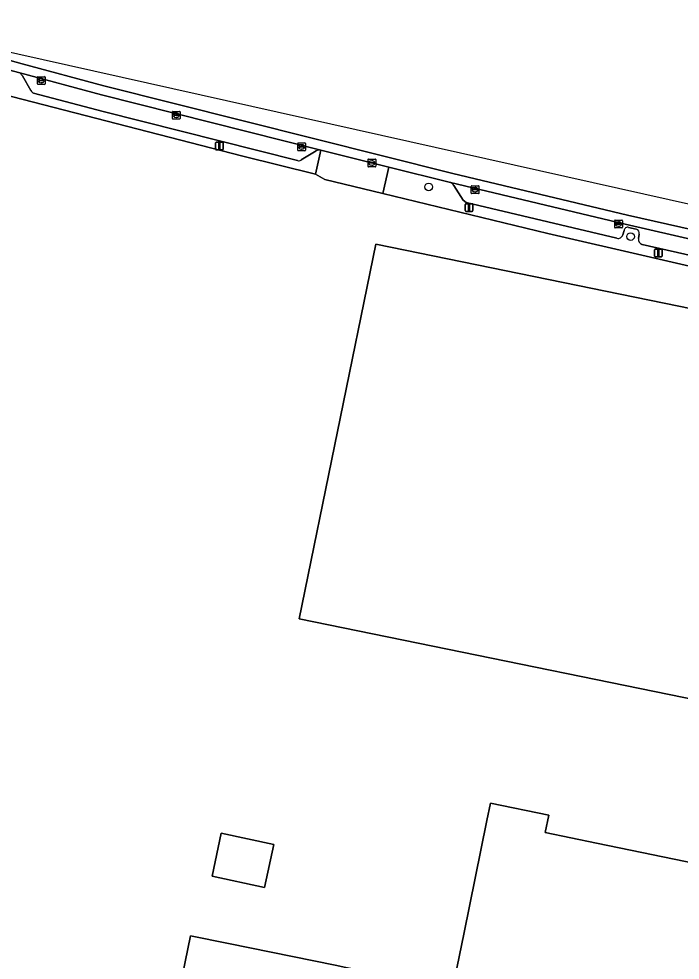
# Model space of a CAD drawing. Extents: x 157692 to 159674, y 381452 to 383291.
# Drawn here: x 158309.2 to 158394.3, y 382981.7 to 383102.8 of the extents above; entities that cross this region are included whole.
import ezdxf

# ---------------------------------------------------------------- set-up
doc = ezdxf.new("R2010")
doc.units = 0
for name, color, linetype in [('IMGEO_Boom', 7, 'Continuous'), ('IMGEO_Erf', 7, 'Continuous'), ('IMGEO_Kolk', 7, 'Continuous'), ('IMGEO_Lichtmast', 7, 'Continuous'), ('IMGEO_Pand', 7, 'Continuous'), ('IMGEO_Parkeervlak_open', 7, 'Continuous'), ('IMGEO_Rijbaan_lokaal_gesloten', 7, 'Continuous'), ('IMGEO_Terreindeel_open', 7, 'Continuous'), ('IMGEO_Voetpad_open', 7, 'Continuous')]:
    doc.layers.add(name, color=color, linetype=linetype)

msp = doc.modelspace()

# ---------------------------------------------------------------- linework, layer by layer
at = {"layer": 'IMGEO_Boom'}
for centre in [(158361.96, 383081.18), (158387.94, 383074.78)]:
    msp.add_circle(centre, 0.489, dxfattribs=at)
at = {"layer": 'IMGEO_Erf'}
for points in [[(158612.37, 383025.86), (158612.42, 383026.18), (158608.77, 383026.89), (158608.7, 383026.57), (158505.31, 383047.7), (158504.77, 383044.99), (158503.86, 383044.92), (158502.08, 383043.81), (158490.41, 383046.19), (158491.29, 383050.57), (158449.09, 383059.2), (158429.94, 383063.24), (158404.27, 383068.95), (158377.27, 383075.18), (158356.07, 383080.31), (158348.59, 383082.11), (158347.4, 383082.8), (158338.03, 383085.12), (158305.6, 383093.48)], [(158493.54, 382991.2), (158471.79, 382995.79), (158464.05, 382997.44), (158464.82, 383001.17), (158411.97, 383011.97), (158345.31, 383025.6), (158355.16, 383073.8), (158421.82, 383060.18), (158421.94, 383060.76), (158422.24, 383060.69), (158422.12, 383060.12), (158467.35, 383050.87), (158465.82, 383043.38), (158491.61, 383038.08)]]:
    msp.add_lwpolyline(points, dxfattribs=at)
for points in [[(158377.43, 383000.36), (158376.96, 382998.11), (158383.57, 382996.73), (158412.27, 382990.82), (158409.3, 382976.31), (158414.6, 382975.23), (158412.42, 382964.59), (158413.59, 382964.35), (158416.98, 382963.66), (158420.32, 382962.98), (158424.69, 382962.1), (158422.02, 382948.95), (158421.02, 382944.05), (158326.92, 382963.3), (158331.32, 382984.82), (158336.22, 382983.83), (158349.94, 382981.03), (158351.3, 382980.75), (158354.73, 382980.05), (158365.04, 382977.96), (158366.49, 382985.05), (158369.46, 382999.64), (158369.92, 383001.9)], [(158335.27, 382998.01), (158342.04, 382996.56), (158340.85, 382991.04), (158334.09, 382992.49)]]:
    msp.add_lwpolyline(points, close=True, dxfattribs=at)
at = {"layer": 'IMGEO_Kolk'}
for p, q in [((158311.62, 383094.44), (158311.62, 383095.29)), ((158311.7, 383095.36), (158312.55, 383095.36)), ((158312.11, 383095.14), (158312.13, 383095.14)), ((158312.62, 383095.29), (158312.62, 383094.44)), ((158312.55, 383094.36), (158311.7, 383094.36)), ((158311.88, 383094.86), (158311.88, 383094.87)), ((158311.92, 383094.91), (158312.32, 383094.91)), ((158312.32, 383094.82), (158311.92, 383094.82)), ((158312.13, 383094.58), (158312.11, 383094.58)), ((158312.36, 383094.87), (158312.36, 383094.86)), ((158328.99, 383089.97), (158328.99, 383090.82)), ((158329.06, 383090.9), (158329.91, 383090.9)), ((158329.24, 383090.39), (158329.24, 383090.4)), ((158329.68, 383090.35), (158329.28, 383090.35)), ((158329.29, 383090.44), (158329.68, 383090.44)), ((158329.47, 383090.68), (158329.5, 383090.68)), ((158329.5, 383090.12), (158329.47, 383090.12)), ((158329.73, 383090.4), (158329.73, 383090.39)), ((158329.99, 383090.82), (158329.99, 383089.97)), ((158329.91, 383089.9), (158329.06, 383089.9)), ((158345.11, 383085.9), (158345.11, 383086.75)), ((158345.19, 383086.83), (158346.04, 383086.83)), ((158345.6, 383086.61), (158345.63, 383086.61)), ((158346.12, 383086.75), (158346.12, 383085.9)), ((158346.04, 383085.83), (158345.19, 383085.83)), ((158345.37, 383086.32), (158345.37, 383086.33)), ((158345.81, 383086.28), (158345.41, 383086.28)), ((158345.42, 383086.37), (158345.81, 383086.37)), ((158345.62, 383086.05), (158345.6, 383086.05)), ((158345.86, 383086.33), (158345.86, 383086.32)), ((158354.16, 383083.83), (158354.16, 383084.69)), ((158354.23, 383084.76), (158355.08, 383084.76)), ((158354.42, 383084.25), (158354.42, 383084.27)), ((158354.46, 383084.3), (158354.86, 383084.3)), ((158354.85, 383084.22), (158354.46, 383084.22)), ((158354.65, 383084.54), (158354.67, 383084.54)), ((158354.9, 383084.27), (158354.9, 383084.25)), ((158355.16, 383084.69), (158355.16, 383083.83)), ((158355.08, 383083.76), (158354.23, 383083.76)), ((158354.67, 383083.98), (158354.64, 383083.98)), ((158367.43, 383080.39), (158367.43, 383081.25)), ((158367.51, 383081.32), (158368.36, 383081.32)), ((158367.69, 383080.81), (158367.69, 383080.83)), ((158368.13, 383080.78), (158367.73, 383080.78)), ((158367.74, 383080.86), (158368.13, 383080.86)), ((158367.92, 383081.1), (158367.95, 383081.1)), ((158367.94, 383080.54), (158367.92, 383080.54)), ((158368.18, 383080.83), (158368.18, 383080.81)), ((158368.43, 383081.25), (158368.43, 383080.39)), ((158368.36, 383080.32), (158367.51, 383080.32)), ((158385.89, 383075.98), (158385.89, 383076.83)), ((158385.96, 383076.91), (158386.81, 383076.91)), ((158386.89, 383076.83), (158386.89, 383075.98)), ((158386.81, 383075.91), (158385.96, 383075.91)), ((158386.14, 383076.4), (158386.14, 383076.41)), ((158386.58, 383076.36), (158386.18, 383076.36)), ((158386.19, 383076.45), (158386.58, 383076.45)), ((158386.37, 383076.69), (158386.4, 383076.69)), ((158386.4, 383076.13), (158386.37, 383076.13)), ((158386.63, 383076.41), (158386.63, 383076.4))]:
    msp.add_line(p, q, dxfattribs=at)
for points in [[(158311.62, 383094.44), (158311.62, 383095.29)], [(158311.7, 383095.36), (158312.55, 383095.36)], [(158312.62, 383095.29), (158312.62, 383094.44)], [(158312.55, 383094.36), (158311.7, 383094.36)], [(158328.99, 383089.97), (158328.99, 383090.82)], [(158329.06, 383090.9), (158329.91, 383090.9)], [(158329.99, 383090.82), (158329.99, 383089.97)], [(158329.91, 383089.9), (158329.06, 383089.9)], [(158345.11, 383085.9), (158345.11, 383086.75)], [(158345.19, 383086.83), (158346.04, 383086.83)], [(158346.12, 383086.75), (158346.12, 383085.9)], [(158346.04, 383085.83), (158345.19, 383085.83)], [(158354.16, 383083.83), (158354.16, 383084.69)], [(158354.23, 383084.76), (158355.08, 383084.76)], [(158355.16, 383084.69), (158355.16, 383083.83)], [(158355.08, 383083.76), (158354.23, 383083.76)], [(158367.43, 383080.39), (158367.43, 383081.25)], [(158367.51, 383081.32), (158368.36, 383081.32)], [(158368.43, 383081.25), (158368.43, 383080.39)], [(158368.36, 383080.32), (158367.51, 383080.32)], [(158385.89, 383075.98), (158385.89, 383076.83)], [(158385.96, 383076.91), (158386.81, 383076.91)], [(158386.89, 383076.83), (158386.89, 383075.98)], [(158386.81, 383075.91), (158385.96, 383075.91)]]:
    msp.add_lwpolyline(points, dxfattribs=at)
for centre, radius, start, end in [((158311.7, 383095.29), 0.0765, 91.552, 178.448), ((158311.7, 383095.29), 0.0765, 91.552, 178.448), ((158312.55, 383095.29), 0.0765, 1.552, 88.448), ((158312.55, 383095.29), 0.0765, 1.552, 88.448), ((158311.7, 383094.44), 0.0765, 181.552, 268.448), ((158311.7, 383094.44), 0.0765, 181.552, 268.448), ((158311.92, 383094.87), 0.0403, 85.8775, 175.7526), ((158311.92, 383094.86), 0.0366, 178.938, 274.7102), ((158312.33, 383094.87), 0.0386, 1.7309, 96.639), ((158312.32, 383094.86), 0.043, 264.8664, 352.4533), ((158312.55, 383094.44), 0.0765, 271.552, 358.448), ((158312.55, 383094.44), 0.0765, 271.552, 358.448), ((158329.06, 383090.82), 0.0765, 91.552, 178.448), ((158329.06, 383090.82), 0.0765, 91.552, 178.448), ((158329.28, 383090.4), 0.0403, 85.8775, 175.7526), ((158329.28, 383090.39), 0.0366, 178.938, 274.7102), ((158329.69, 383090.4), 0.0386, 1.7309, 96.639), ((158329.69, 383090.4), 0.043, 264.8664, 352.4533), ((158329.91, 383090.82), 0.0765, 1.552, 88.448), ((158329.91, 383090.82), 0.0765, 1.552, 88.448), ((158329.06, 383089.97), 0.0765, 181.552, 268.448), ((158329.06, 383089.97), 0.0765, 181.552, 268.448), ((158329.91, 383089.97), 0.0765, 271.552, 358.448), ((158329.91, 383089.97), 0.0765, 271.552, 358.448), ((158345.19, 383086.75), 0.0765, 91.552, 178.448), ((158345.19, 383086.75), 0.0765, 91.552, 178.448), ((158346.04, 383086.75), 0.0765, 1.552, 88.448), ((158346.04, 383086.75), 0.0765, 1.552, 88.448), ((158345.19, 383085.9), 0.0765, 181.552, 268.448), ((158345.19, 383085.9), 0.0765, 181.552, 268.448), ((158345.41, 383086.33), 0.0403, 85.8775, 175.7526), ((158345.41, 383086.32), 0.0366, 178.938, 274.7102), ((158345.82, 383086.33), 0.0386, 1.7309, 96.639), ((158345.81, 383086.33), 0.043, 264.8664, 352.4533), ((158346.04, 383085.9), 0.0765, 271.552, 358.448), ((158346.04, 383085.9), 0.0765, 271.552, 358.448), ((158354.23, 383084.68), 0.0765, 91.552, 178.448), ((158354.23, 383084.68), 0.0765, 91.552, 178.448), ((158354.46, 383084.26), 0.0403, 85.8775, 175.7526), ((158354.45, 383084.25), 0.0366, 178.938, 274.7102), ((158354.86, 383084.26), 0.043, 264.8664, 352.4533), ((158354.86, 383084.26), 0.0386, 1.7309, 96.639), ((158355.08, 383084.68), 0.0765, 1.552, 88.448), ((158355.08, 383084.68), 0.0765, 1.552, 88.448), ((158354.23, 383083.83), 0.0765, 181.552, 268.448), ((158354.23, 383083.83), 0.0765, 181.552, 268.448), ((158355.08, 383083.83), 0.0765, 271.552, 358.448), ((158355.08, 383083.83), 0.0765, 271.552, 358.448), ((158367.51, 383081.24), 0.0765, 91.552, 178.448), ((158367.51, 383081.24), 0.0765, 91.552, 178.448), ((158367.73, 383080.82), 0.0403, 85.8775, 175.7526), ((158367.73, 383080.81), 0.0366, 178.938, 274.7102), ((158368.14, 383080.82), 0.0386, 1.7309, 96.639), ((158368.13, 383080.82), 0.043, 264.8664, 352.4533), ((158368.36, 383081.24), 0.0765, 1.552, 88.448), ((158368.36, 383081.24), 0.0765, 1.552, 88.448), ((158367.51, 383080.39), 0.0765, 181.552, 268.448), ((158367.51, 383080.39), 0.0765, 181.552, 268.448), ((158368.36, 383080.39), 0.0765, 271.552, 358.448), ((158368.36, 383080.39), 0.0765, 271.552, 358.448), ((158385.96, 383076.83), 0.0765, 91.552, 178.448), ((158385.96, 383076.83), 0.0765, 91.552, 178.448), ((158386.81, 383076.83), 0.0765, 1.552, 88.448), ((158386.81, 383076.83), 0.0765, 1.552, 88.448), ((158385.96, 383075.98), 0.0765, 181.552, 268.448), ((158385.96, 383075.98), 0.0765, 181.552, 268.448), ((158386.18, 383076.41), 0.0403, 85.8775, 175.7526), ((158386.18, 383076.4), 0.0366, 178.938, 274.7102), ((158386.59, 383076.41), 0.0386, 1.7309, 96.639), ((158386.59, 383076.41), 0.043, 264.8664, 352.4533), ((158386.81, 383075.98), 0.0765, 271.552, 358.448), ((158386.81, 383075.98), 0.0765, 271.552, 358.448)]:
    msp.add_arc(centre, radius, start, end, dxfattribs=at)
for centre, major_axis, ratio, start_param, end_param in [((158312.11, 383094.86), (-0.387, 0.002), 0.722429, 4.712389, 7.853982), ((158312.13, 383094.86), (-0.39, 0.002), 0.717154, 1.570796, 4.712389), ((158329.47, 383090.4), (-0.387, 0.002), 0.722429, 4.712389, 7.853982), ((158329.5, 383090.4), (-0.39, 0.002), 0.717154, 1.570796, 4.712389), ((158345.6, 383086.33), (-0.387, 0.002), 0.722429, 4.712389, 7.853982), ((158345.63, 383086.33), (-0.39, 0.002), 0.717154, 1.570796, 4.712389), ((158354.64, 383084.26), (-0.387, 0.002), 0.722429, 4.712389, 7.853982), ((158354.67, 383084.26), (-0.39, 0.002), 0.717154, 1.570796, 4.712389), ((158367.92, 383080.82), (-0.387, 0.002), 0.722429, 4.712389, 7.853982), ((158367.94, 383080.82), (-0.39, 0.002), 0.717154, 1.570796, 4.712389), ((158386.37, 383076.41), (-0.387, 0.002), 0.722429, 4.712389, 7.853982), ((158386.4, 383076.41), (-0.39, 0.002), 0.717154, 1.570796, 4.712389)]:
    msp.add_ellipse(centre, major_axis=major_axis, ratio=ratio, start_param=start_param, end_param=end_param, dxfattribs=at)
at = {"layer": 'IMGEO_Lichtmast'}
for p, q in [((158334.54, 383086.03), (158334.54, 383086.83)), ((158334.54, 383086.83), (158334.54, 383086.03)), ((158334.64, 383086.93), (158335.43, 383086.93)), ((158335.43, 383086.93), (158334.64, 383086.93)), ((158335.53, 383086.83), (158335.53, 383086.03)), ((158335.53, 383086.03), (158335.53, 383086.83)), ((158335.43, 383085.93), (158334.64, 383085.93)), ((158334.64, 383085.93), (158335.43, 383085.93)), ((158366.66, 383078.12), (158366.66, 383078.92)), ((158366.66, 383078.92), (158366.66, 383078.12)), ((158366.76, 383079.02), (158367.55, 383079.02)), ((158367.55, 383079.02), (158366.76, 383079.02)), ((158367.55, 383078.02), (158366.76, 383078.02)), ((158366.76, 383078.02), (158367.55, 383078.02)), ((158367.65, 383078.92), (158367.65, 383078.12)), ((158367.65, 383078.12), (158367.65, 383078.92)), ((158391.11, 383073.18), (158391.9, 383073.18)), ((158391.9, 383073.18), (158391.11, 383073.18)), ((158391.01, 383072.28), (158391.01, 383073.08)), ((158391.01, 383073.08), (158391.01, 383072.28)), ((158391.9, 383072.18), (158391.11, 383072.18)), ((158391.11, 383072.18), (158391.9, 383072.18)), ((158392, 383073.08), (158392, 383072.28)), ((158392, 383072.28), (158392, 383073.08))]:
    msp.add_line(p, q, dxfattribs=at)
for points in [[(158334.96, 383086.81), (158335.11, 383086.81), (158335.11, 383086.06), (158334.96, 383086.06), (158334.96, 383086.81)], [(158367.08, 383078.9), (158367.23, 383078.9), (158367.23, 383078.15), (158367.08, 383078.15), (158367.08, 383078.9)], [(158391.43, 383073.06), (158391.58, 383073.06), (158391.58, 383072.31), (158391.43, 383072.31), (158391.43, 383073.06)]]:
    msp.add_lwpolyline(points, dxfattribs=at)
for centre, start, end in [((158334.64, 383086.83), 90, 180), ((158334.64, 383086.83), 90, 180), ((158335.43, 383086.83), 0, 90), ((158335.43, 383086.83), 360, 90), ((158334.64, 383086.03), 180, 270), ((158334.64, 383086.03), 180, 270), ((158335.43, 383086.03), 270, 0), ((158335.43, 383086.03), 270, 0), ((158366.76, 383078.92), 90, 180), ((158366.76, 383078.92), 90, 180), ((158366.76, 383078.12), 180, 270), ((158366.76, 383078.12), 180, 270), ((158367.55, 383078.92), 0, 90), ((158367.55, 383078.92), 360, 90), ((158367.55, 383078.12), 270, 0), ((158367.55, 383078.12), 270, 0), ((158391.11, 383073.08), 90, 180), ((158391.11, 383073.08), 90, 180), ((158391.9, 383073.08), 0, 90), ((158391.9, 383073.08), 360, 90), ((158391.11, 383072.28), 180, 270), ((158391.11, 383072.28), 180, 270), ((158391.9, 383072.28), 270, 0), ((158391.9, 383072.28), 270, 0)]:
    msp.add_arc(centre, 0.1, start, end, dxfattribs=at)
at = {"layer": 'IMGEO_Pand'}
for points in [[(158412.27, 382990.82), (158383.57, 382996.73), (158376.96, 382998.11), (158377.43, 383000.36), (158369.92, 383001.9), (158369.46, 382999.64), (158366.49, 382985.05), (158365.04, 382977.96), (158354.73, 382980.05), (158351.3, 382980.75), (158349.94, 382981.03), (158336.22, 382983.83), (158331.32, 382984.82), (158326.92, 382963.3), (158421.02, 382944.05), (158422.02, 382948.95), (158424.69, 382962.1), (158420.32, 382962.98), (158416.98, 382963.66), (158413.59, 382964.35), (158412.42, 382964.59), (158414.6, 382975.23), (158409.3, 382976.31)], [(158335.27, 382998.01), (158334.09, 382992.49), (158340.85, 382991.04), (158342.04, 382996.56)]]:
    msp.add_lwpolyline(points, close=True, dxfattribs=at)
at = {"layer": 'IMGEO_Parkeervlak_open'}
for points in [[(158348.07, 383085.89), (158319.88, 383093.03), (158309.36, 383095.85), (158309.71, 383095.48), (158310.79, 383093.56)], [(158311.14, 383093.24), (158320.1, 383090.9), (158345.07, 383084.57)], [(158345.54, 383084.64), (158347.49, 383085.82)], [(158673.08, 383016.92), (158473.13, 383057.84), (158450.39, 383062.5), (158429.4, 383066.9), (158405.71, 383072.14), (158387.25, 383076.38), (158364.78, 383081.73)], [(158365.2, 383081.35), (158366.39, 383079.46), (158366.77, 383079.19), (158386.16, 383074.57)], [(158387.69, 383075.97), (158388.67, 383075.73)], [(158386.93, 383075), (158387.1, 383075.56)], [(158389.06, 383075.11), (158388.94, 383074.53)], [(158389.43, 383073.77), (158404.96, 383070.23), (158429.09, 383064.93), (158450.01, 383060.48), (158472.55, 383055.87), (158527.49, 383044.63)]]:
    msp.add_lwpolyline(points, dxfattribs=at)
for centre, radius, start, end in [((158311.31, 383093.78), 0.564, 202.7158, 251.7825), ((158347.87, 383085.07), 0.842, 76.6942, 116.5155), ((158345.23, 383085.07), 0.53, 252.8617, 305.1346), ((158364.55, 383081.06), 0.715, 24.4947, 70.8346), ((158387.57, 383075.51), 0.476, 75.2966, 173.2772), ((158388.54, 383075.22), 0.53, 348.2449, 75.6165), ((158386.34, 383075.16), 0.615, 253.1592, 344.5708), ((158389.57, 383074.4), 0.639, 167.91, 257.5298)]:
    msp.add_arc(centre, radius, start, end, dxfattribs=at)
at = {"layer": 'IMGEO_Rijbaan_lokaal_gesloten'}
for points in [[(158678.79, 383018.8), (158500.68, 383055.41), (158288.73, 383102.8), (158288.73, 383102.8), (158292.47, 383101.77), (158309.67, 383097.01), (158320.18, 383094.19), (158365.06, 383082.9), (158387.52, 383077.54), (158429.65, 383068.07), (158450.64, 383063.67), (158673.31, 383018.09), (158678.43, 383017.07)], [(158450.64, 383063.67), (158429.65, 383068.07), (158387.52, 383077.54), (158365.06, 383082.9), (158320.18, 383094.19), (158309.67, 383097.01), (158292.47, 383101.77), (158292.09, 383100.61), (158306.42, 383096.63), (158309.36, 383095.85), (158319.88, 383093.03), (158348.07, 383085.89), (158356.85, 383083.73), (158364.78, 383081.73), (158387.25, 383076.38), (158405.71, 383072.14), (158429.4, 383066.9), (158450.39, 383062.5), (158473.13, 383057.84), (158673.08, 383016.92), (158673.18, 383016.9), (158678.19, 383015.89), (158678.43, 383017.07), (158673.31, 383018.09)]]:
    msp.add_lwpolyline(points, close=True, dxfattribs=at)
at = {"layer": 'IMGEO_Terreindeel_open'}
msp.add_lwpolyline([(158421.82, 383060.18), (158355.16, 383073.8), (158345.31, 383025.6), (158411.97, 383011.97)], close=True, dxfattribs=at)
at = {"layer": 'IMGEO_Voetpad_open'}
for points in [[(158310.79, 383093.56), (158309.71, 383095.48), (158309.36, 383095.85), (158306.42, 383096.63), (158305.8, 383094.26), (158305.6, 383093.48), (158338.03, 383085.12), (158347.4, 383082.8), (158348.07, 383085.89)], [(158345.07, 383084.57), (158320.1, 383090.9), (158311.14, 383093.24)], [(158347.49, 383085.82), (158345.54, 383084.64)], [(158364.78, 383081.73), (158356.85, 383083.73), (158356.07, 383080.31), (158377.27, 383075.18), (158404.27, 383068.95), (158429.94, 383063.24), (158449.09, 383059.2), (158491.29, 383050.57), (158490.41, 383046.19), (158502.08, 383043.81), (158503.86, 383044.92), (158504.77, 383044.99), (158505.31, 383047.7), (158608.7, 383026.57), (158608.77, 383026.89), (158612.42, 383026.18), (158612.37, 383025.86), (158675.64, 383012.95), (158677.43, 383012.59)], [(158386.16, 383074.57), (158366.77, 383079.19), (158366.39, 383079.46), (158365.2, 383081.35)], [(158388.67, 383075.73), (158387.69, 383075.97)], [(158387.1, 383075.56), (158386.93, 383075)], [(158388.94, 383074.53), (158389.06, 383075.11)], [(158527.49, 383044.63), (158472.55, 383055.87), (158450.01, 383060.48), (158429.09, 383064.93), (158404.96, 383070.23), (158389.43, 383073.77)]]:
    msp.add_lwpolyline(points, dxfattribs=at)
msp.add_lwpolyline([(158347.4, 383082.8), (158348.59, 383082.11), (158356.07, 383080.31), (158356.85, 383083.73), (158348.07, 383085.89)], close=True, dxfattribs=at)
for centre, radius, start, end in [((158311.31, 383093.78), 0.564, 202.7158, 251.7825), ((158347.87, 383085.07), 0.842, 76.6942, 116.5155), ((158345.23, 383085.07), 0.53, 252.8617, 305.1346), ((158364.55, 383081.06), 0.715, 24.4947, 70.8346), ((158387.57, 383075.51), 0.476, 75.2966, 173.2772), ((158388.54, 383075.22), 0.53, 348.2449, 75.6165), ((158386.34, 383075.16), 0.615, 253.1592, 344.5708), ((158389.57, 383074.4), 0.639, 167.91, 257.5298)]:
    msp.add_arc(centre, radius, start, end, dxfattribs=at)

doc.saveas('drawing.dxf')
